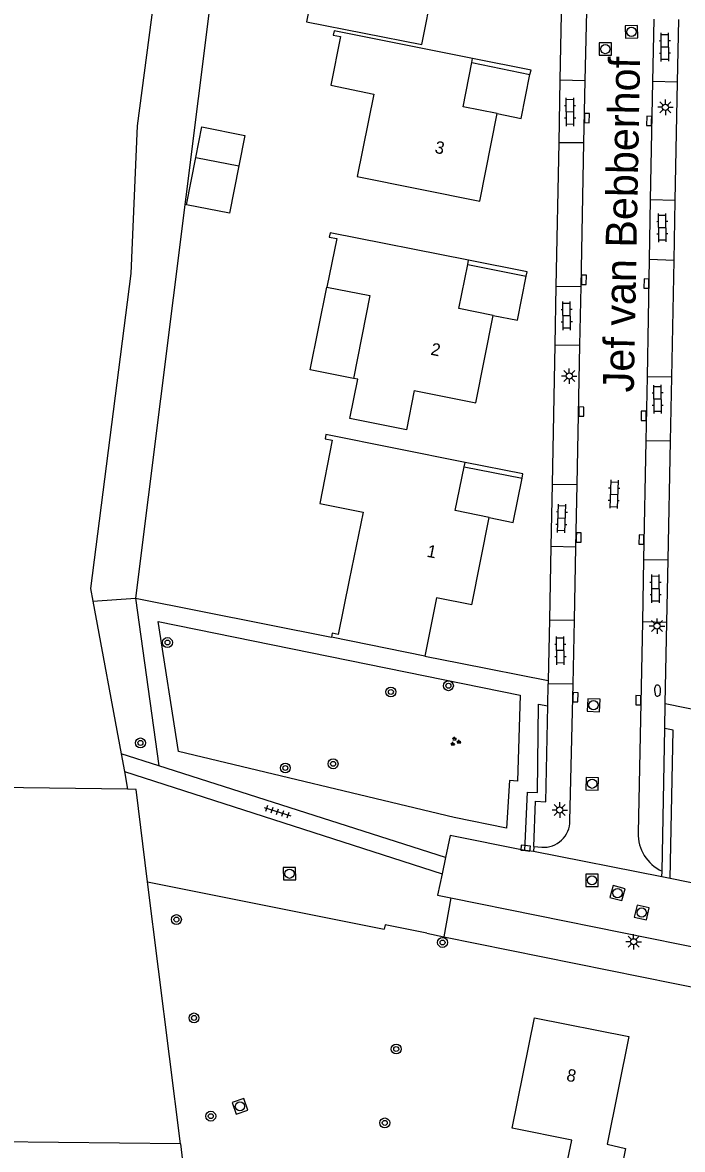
# Model space of a CAD drawing. Extents: x 131000 to 133013, y 393000 to 396501.
# Drawn here: x 132444.7 to 132498.1, y 394758.4 to 394849.5 of the extents above; entities that cross this region are included whole.
import ezdxf

# ---------------------------------------------------------------- set-up
doc = ezdxf.new("R2010")
doc.units = 0
for name, color, linetype in [('gg-afsc-hekwerk', 7, 'Continuous'), ('gg-afsc-muur', 7, 'Continuous'), ('gg-anno-huisnummerreeks BGT', 7, 'Continuous'), ('gg-anno-openbare ruimte label', 7, 'Continuous'), ('gg-bbg-gedigitaliseerde bebouwing', 7, 'Continuous'), ('gg-bbg-gedigitaliseerde bijgebouw', 7, 'Continuous'), ('gg-bbg-hoofdgebouw', 7, 'Continuous'), ('gg-bbg-luifel en loopbrug', 7, 'Continuous'), ('gg-knt-verharding', 7, 'Continuous'), ('gg-knt-verharding nz', 7, 'Continuous'), ('gt-grn-groengrens', 7, 'Continuous'), ('gt-grn-weggrens', 7, 'Continuous'), ('gt-symb-boom', 7, 'Continuous'), ('gt-symb-brandkraan', 7, 'Continuous'), ('gt-symb-groenvak', 7, 'Continuous'), ('gt-symb-klinker verharding', 7, 'Continuous'), ('gt-symb-kolk', 7, 'Continuous'), ('gt-symb-lichtmast', 7, 'Continuous'), ('gt-symb-rioolschacht', 7, 'Continuous'), ('gt-symb-tegel verharding', 7, 'Continuous')]:
    doc.layers.add(name, color=color, linetype=linetype)

# ---------------------------------------------------------------- blocks, each defined once
blk = doc.blocks.new('gt0-RS')
at = {"layer": 'gt-symb-rioolschacht'}
blk.add_lwpolyline([(-0.5, -0.5), (0.5, -0.5), (0.5, 0.5), (-0.5, 0.5)], close=True, dxfattribs=at)
blk.add_circle((0, 0), 0.375, dxfattribs=at)
blk = doc.blocks.new('gt0-LMAST')
at = {"layer": 'gt-symb-lichtmast'}
for p, q in [((-0.182, 0.173), (-0.447, 0.438)), ((-0.005, 0.246), (-0.005, 0.621)), ((0.172, 0.173), (0.437, 0.438)), ((-0.255, -0.004), (-0.63, -0.004)), ((-0.182, -0.181), (-0.447, -0.446)), ((-0.005, -0.254), (-0.005, -0.629)), ((0.437, -0.446), (0.172, -0.181)), ((0.245, -0.004), (0.62, -0.004))]:
    blk.add_line(p, q, dxfattribs=at)
blk.add_circle((-0.005, -0.004), 0.25, dxfattribs=at)
blk = doc.blocks.new('gt0-KL1')
at = {"layer": 'gt-symb-klinker verharding'}
for p, q in [((-1.15, 0.3), (1.15, 0.3)), ((-1, -0.3), (-1, 0.3)), ((-0.5, 0.3), (-0.5, 0.45)), ((0, -0.3), (0, 0.3)), ((0.5, 0.3), (0.5, 0.45)), ((1, -0.3), (1, 0.3)), ((-1.15, -0.3), (1.15, -0.3)), ((-0.5, -0.45), (-0.5, -0.3)), ((0.5, -0.45), (0.5, -0.3))]:
    blk.add_line(p, q, dxfattribs=at)
blk = doc.blocks.new('gt0-KOLK')
at = {"layer": 'gt-symb-kolk'}
blk.add_lwpolyline([(0, 0), (0.375, 0), (0.375, 0.4), (-0.375, 0.4), (-0.375, 0), (0, 0)], dxfattribs=at)
blk = doc.blocks.new('gt0-BOOM')
at = {"layer": 'gt-symb-boom'}
for radius in [0.4, 0.2]:
    blk.add_circle((0, 0), radius, dxfattribs=at)
blk = doc.blocks.new('gt0-GRVAK')
at = {"layer": 'gt-symb-groenvak'}
for p, q in [((-0.11, 0.189), (-0.228, 0.24)), ((-0.182, 0.153), (0.088, 0.153)), ((-0.091, 0.211), (-0.156, 0.322)), ((-0.047, 0.214), (-0.047, 0.393)), ((-0.004, 0.211), (0.061, 0.322)), ((0.015, 0.189), (0.133, 0.24)), ((0.262, -0.052), (0.197, 0.059)), ((0.305, -0.049), (0.305, 0.13)), ((0.349, -0.052), (0.414, 0.059)), ((-0.245, -0.228), (-0.363, -0.177)), ((-0.318, -0.264), (-0.047, -0.264)), ((-0.226, -0.206), (-0.291, -0.095)), ((-0.183, -0.203), (-0.183, -0.024)), ((-0.139, -0.206), (-0.074, -0.095)), ((-0.12, -0.228), (-0.002, -0.177)), ((0.243, -0.074), (0.125, -0.023)), ((0.17, -0.11), (0.441, -0.11)), ((0.368, -0.074), (0.486, -0.023))]:
    blk.add_line(p, q, dxfattribs=at)
blk = doc.blocks.new('gt0-BR')
at = {"layer": 'gt-symb-brandkraan'}
for centre, radius, start, end in [((-0.244, 0), 0.206, 107.56694, 252.43307), ((0.599, -2.664), 3, 106.89205, 107.56694), ((0, -0.691), 0.938, 73.10799, 106.89205), ((-0.599, -2.664), 3, 72.43309, 73.10799), ((0.244, 0), 0.206, 287.56695, 72.43309), ((0.599, 2.664), 3, 252.43307, 253.10797), ((0, 0.691), 0.938, 253.10797, 286.89206), ((-0.599, 2.664), 3, 286.89206, 287.56695)]:
    blk.add_arc(centre, radius, start, end, dxfattribs=at)
blk = doc.blocks.new('gt0-TEG1')
at = {"layer": 'gt-symb-tegel verharding'}
for p, q in [((-1.125, 0), (1.125, 0)), ((-0.9, -0.25), (-0.9, 0.25)), ((-0.45, -0.25), (-0.45, 0.25)), ((0, -0.25), (0, 0.25)), ((0.45, -0.25), (0.45, 0.25)), ((0.9, -0.25), (0.9, 0.25))]:
    blk.add_line(p, q, dxfattribs=at)

msp = doc.modelspace()

# ---------------------------------------------------------------- linework, layer by layer
at = {"layer": 'gg-afsc-hekwerk'}
for p, q in [((132465.473, 394895.378), (132453.887, 394802.984)), ((132453.887, 394802.984), (132469.729, 394799.814)), ((132450.438, 394802.73), (132452.711, 394790.399)), ((132477.279, 394798.3), (132480.171, 394797.72)), ((132452.711, 394790.399), (132452.979, 394788.947)), ((132452.979, 394788.947), (132453.243, 394787.518)), ((132453.243, 394787.518), (132438.266, 394787.718)), ((132453.925, 394787.509), (132453.243, 394787.518)), ((132454.859, 394780.037), (132453.925, 394787.509)), ((132457.509, 394758.832), (132454.859, 394780.037)), ((132454.859, 394780.037), (132474.004, 394776.19)), ((132454.859, 394780.037), (132474.004, 394776.19)), ((132457.509, 394758.832), (132454.859, 394780.037)), ((132457.509, 394758.832), (132390.904, 394759.611)), ((132457.509, 394758.832), (132458.39, 394751.777)), ((132457.509, 394758.832), (132458.39, 394751.777))]:
    msp.add_line(p, q, dxfattribs=at)
msp.add_lwpolyline([(132460.805, 394892.668), (132454.022, 394841.198), (132453.496, 394829.237), (132450.246, 394803.773), (132450.438, 394802.73)], dxfattribs=at)
at = {"layer": 'gg-afsc-muur'}
for points in [[(132485.793, 394845.354), (132485.879, 394845.706), (132481.141, 394846.648)], [(132485.481, 394829.017), (132485.562, 394829.371), (132480.823, 394830.313)], [(132485.157, 394812.679), (132485.221, 394813.026), (132480.538, 394813.964)], [(132477.44, 394775.87), (132474.081, 394776.562), (132474.004, 394776.19)], [(132477.44, 394775.87), (132474.081, 394776.562), (132474.004, 394776.19)]]:
    msp.add_lwpolyline(points, dxfattribs=at)
at = {"layer": 'gg-bbg-gedigitaliseerde bebouwing'}
for points in [[(132475.806, 394816.601), (132471.23, 394817.511), (132471.862, 394820.686), (132471.516, 394820.755)], [(132491.109, 394754.313), (132488.3, 394754.889), (132489.17, 394759.127), (132484.364, 394760.113), (132486.17, 394769.04)]]:
    msp.add_lwpolyline(points, dxfattribs=at)
at = {"layer": 'gg-bbg-gedigitaliseerde bijgebouw'}
for p, q in [((132458.768, 394838.639), (132462.252, 394837.95)), ((132462.252, 394837.95), (132461.493, 394834.113))]:
    msp.add_line(p, q, dxfattribs=at)
msp.add_lwpolyline([(132461.493, 394834.113), (132458.009, 394834.801), (132458.768, 394838.639)], dxfattribs=at)
at = {"layer": 'gg-bbg-hoofdgebouw'}
for p, q in [((132481.141, 394846.648), (132469.949, 394848.874)), ((132481.077, 394846.319), (132481.141, 394846.648)), ((132480.757, 394829.985), (132480.823, 394830.313)), ((132476.437, 394819.773), (132475.806, 394816.601)), ((132480.466, 394813.615), (132480.538, 394813.964)), ((132481.095, 394802.441), (132482.499, 394809.507)), ((132477.279, 394798.3), (132469.729, 394799.814))]:
    msp.add_line(p, q, dxfattribs=at)
for points in [[(132469.949, 394848.874), (132469.878, 394848.529), (132470.474, 394848.416), (132469.689, 394844.477), (132473.166, 394843.764), (132471.823, 394837.085), (132481.728, 394835.109), (132483.151, 394842.179)], [(132483.151, 394842.179), (132480.38, 394842.731), (132481.077, 394846.319)], [(132480.823, 394830.313), (132469.625, 394832.538), (132469.553, 394832.19), (132470.156, 394832.078), (132469.35, 394828.15)], [(132482.816, 394825.851), (132480.04, 394826.403), (132480.757, 394829.985)], [(132469.35, 394828.15), (132472.841, 394827.457), (132471.516, 394820.755)], [(132476.437, 394819.773), (132481.409, 394818.78), (132482.816, 394825.851)], [(132480.538, 394813.964), (132469.287, 394816.219), (132469.221, 394815.86), (132469.801, 394815.753), (132468.786, 394810.63), (132472.302, 394809.938), (132471.165, 394804.432)], [(132482.499, 394809.507), (132479.737, 394810.072), (132480.466, 394813.615)], [(132471.165, 394804.432), (132470.286, 394800.049), (132469.796, 394800.148), (132469.729, 394799.814)], [(132481.095, 394802.441), (132478.224, 394803.017), (132477.279, 394798.3)], [(132486.17, 394769.04), (132493.78, 394767.52), (132492.03, 394758.8), (132493.53, 394758.47), (132492.67, 394754.17)]]:
    msp.add_lwpolyline(points, dxfattribs=at)
at = {"layer": 'gg-bbg-luifel en loopbrug'}
for p, q in [((132481.077, 394846.319), (132485.793, 394845.354)), ((132480.757, 394829.985), (132485.481, 394829.017)), ((132480.466, 394813.615), (132485.157, 394812.679))]:
    msp.add_line(p, q, dxfattribs=at)
for points in [[(132472.357, 394854.419), (132468.795, 394855.124), (132467.704, 394849.606), (132477.033, 394847.762), (132477.925, 394852.271)], [(132483.151, 394842.179), (132485.084, 394841.794), (132485.793, 394845.354)], [(132458.768, 394838.639), (132459.254, 394841.098), (132462.738, 394840.409), (132462.252, 394837.95)], [(132482.816, 394825.851), (132484.774, 394825.462), (132485.481, 394829.017)], [(132471.516, 394820.755), (132468.024, 394821.445), (132469.35, 394828.15)], [(132482.499, 394809.507), (132484.427, 394809.113), (132485.157, 394812.679)]]:
    msp.add_lwpolyline(points, dxfattribs=at)
at = {"layer": 'gg-knt-verharding'}
for p, q in [((132488.444, 394856.159), (132488.223, 394844.903)), ((132488.223, 394844.903), (132488.124, 394839.826)), ((132488.124, 394839.826), (132487.896, 394828.208)), ((132487.896, 394828.208), (132487.804, 394823.486)), ((132487.804, 394823.486), (132487.582, 394812.201)), ((132487.582, 394812.201), (132487.483, 394807.149)), ((132487.483, 394807.149), (132487.367, 394801.217)), ((132487.367, 394801.217), (132487.271, 394796.321)), ((132487.231, 394794.261), (132487.266, 394796.06)), ((132487.271, 394796.321), (132487.266, 394796.06)), ((132455.763, 394789.422), (132452.711, 394790.399)), ((132478.959, 394781.997), (132455.763, 394789.422)), ((132452.979, 394788.947), (132478.679, 394780.682)), ((132486.104, 394782.899), (132486.09, 394782.484)), ((132478.959, 394781.997), (132478.679, 394780.682)), ((132496.47, 394780.427), (132496.479, 394780.905)), ((132497.15, 394780.29), (132496.47, 394780.427)), ((132521.527, 394775.389), (132497.15, 394780.29)), ((132479.391, 394778.724), (132478.819, 394775.591)), ((132479.391, 394778.724), (132566.657, 394761.148)), ((132477.44, 394775.87), (132478.819, 394775.591)), ((132478.819, 394775.591), (132568.051, 394757.549))]:
    msp.add_line(p, q, dxfattribs=at)
for points in [[(132486.104, 394782.899), (132486.23, 394786.565), (132487.079, 394786.506), (132487.231, 394794.261)], [(132485.388, 394782.564), (132479.34, 394783.78), (132478.959, 394781.997)], [(132486.09, 394782.484), (132485.422, 394782.557), (132485.388, 394782.564)], [(132478.679, 394780.682), (132478.308, 394778.942), (132479.391, 394778.724)]]:
    msp.add_lwpolyline(points, dxfattribs=at)
at = {"layer": 'gg-knt-verharding nz'}
for p, q in [((132490.269, 394844.845), (132490.514, 394856.125)), ((132495.806, 394849.824), (132495.701, 394844.787)), ((132497.732, 394844.734), (132497.832, 394849.791)), ((132488.223, 394844.903), (132490.269, 394844.845)), ((132490.163, 394839.803), (132490.269, 394844.845)), ((132495.701, 394844.787), (132495.527, 394835.201)), ((132497.732, 394844.734), (132495.701, 394844.787)), ((132497.544, 394835.153), (132497.732, 394844.734)), ((132490.163, 394839.803), (132488.124, 394839.826)), ((132489.933, 394828.183), (132490.163, 394839.803)), ((132495.527, 394835.201), (132495.447, 394830.371)), ((132497.544, 394835.153), (132495.527, 394835.201)), ((132497.449, 394830.309), (132497.544, 394835.153)), ((132495.447, 394830.371), (132495.269, 394820.894)), ((132497.449, 394830.309), (132495.447, 394830.371)), ((132497.263, 394820.849), (132497.449, 394830.309)), ((132487.896, 394828.208), (132489.933, 394828.183)), ((132489.839, 394823.44), (132489.933, 394828.183)), ((132487.804, 394823.486), (132489.839, 394823.44)), ((132489.616, 394812.164), (132489.839, 394823.44)), ((132495.269, 394820.894), (132495.168, 394815.706)), ((132497.263, 394820.849), (132495.269, 394820.894)), ((132497.162, 394815.684), (132497.263, 394820.849)), ((132495.168, 394815.706), (132494.983, 394806.112)), ((132497.162, 394815.684), (132495.168, 394815.706)), ((132496.973, 394806.077), (132497.162, 394815.684)), ((132487.582, 394812.201), (132489.616, 394812.164)), ((132489.515, 394807.108), (132489.616, 394812.164)), ((132489.515, 394807.108), (132487.483, 394807.149)), ((132489.398, 394801.197), (132489.515, 394807.108)), ((132494.983, 394806.112), (132494.885, 394801.063)), ((132494.983, 394806.112), (132496.973, 394806.077)), ((132496.874, 394801.023), (132496.973, 394806.077)), ((132487.367, 394801.217), (132489.398, 394801.197)), ((132489.296, 394796.03), (132489.398, 394801.197)), ((132494.885, 394801.063), (132494.556, 394784.006)), ((132496.874, 394801.023), (132494.885, 394801.063)), ((132496.745, 394794.467), (132496.874, 394801.023)), ((132489.296, 394796.03), (132487.266, 394796.06)), ((132489.029, 394784.975), (132489.296, 394796.03)), ((132496.706, 394792.447), (132496.745, 394794.467)), ((132496.479, 394780.905), (132496.706, 394792.447)), ((132486.104, 394782.899), (132486.741, 394782.829))]:
    msp.add_line(p, q, dxfattribs=at)
for centre, radius, start, end in [((132486.893, 394784.959), 2.136, 265.90843, 0.423), ((132497.811, 394783.878), 3.258, 177.74641, 245.86156)]:
    msp.add_arc(centre, radius, start, end, dxfattribs=at)
at = {"layer": 'gt-grn-groengrens'}
for p, q in [((132450.438, 394802.73), (132453.887, 394802.984)), ((132453.887, 394802.984), (132455.763, 394789.422)), ((132480.171, 394797.72), (132487.271, 394796.321)), ((132496.745, 394794.467), (132502.422, 394793.302))]:
    msp.add_line(p, q, dxfattribs=at)
for points in [[(132483.902, 394784.362), (132479.663, 394785.245), (132457.349, 394790.587), (132455.702, 394801.09), (132484.997, 394795.13), (132484.784, 394788.169), (132484.139, 394788.238), (132483.902, 394784.362)], [(132485.388, 394782.564), (132485.581, 394787.295), (132486.394, 394787.261), (132486.494, 394794.403), (132487.231, 394794.261)], [(132497.15, 394780.29), (132497.392, 394792.31), (132496.706, 394792.447)]]:
    msp.add_lwpolyline(points, dxfattribs=at)
at = {"layer": 'gt-grn-weggrens'}
msp.add_line((132496.47, 394780.427), (132486.09, 394782.484), dxfattribs=at)

# ---------------------------------------------------------------- block references
at = {"layer": 'gt-symb-boom'}
for p in [(132456.466, 394799.391), (132474.54, 394795.393), (132479.196, 394795.896), (132454.28, 394791.268), (132466.002, 394789.243), (132469.866, 394789.579), (132457.19, 394776.979), (132478.72, 394775.125), (132458.616, 394769.021), (132474.972, 394766.504), (132459.97, 394761.074), (132474.048, 394760.53)]:
    msp.add_blockref('gt0-BOOM', p, dxfattribs=at)
at = {"layer": 'gt-symb-brandkraan', "rotation": -88.91151115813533}
msp.add_blockref('gt0-BR', (132496.117, 394795.504), dxfattribs=at)
at = {"layer": 'gt-symb-groenvak'}
msp.add_blockref('gt0-GRVAK', (132479.746, 394791.376), dxfattribs=at)
at = {"layer": 'gt-symb-klinker verharding'}
for p, rotation in [((132496.706, 394847.557), 90.51564809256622), ((132489.04, 394842.31), 90.51564809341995), ((132496.501, 394832.941), 90.51564809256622), ((132488.767, 394825.821), 90.51564809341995), ((132496.126, 394819.075), 90.51564809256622), ((132492.586, 394811.387), -92.1783688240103), ((132488.358, 394809.434), 87.70709949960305), ((132495.955, 394803.745), 90.51564809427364), ((132488.256, 394798.736), 90.51564809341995)]:
    msp.add_blockref('gt0-KL1', p, dxfattribs=dict(at, rotation=rotation))
at = {"layer": 'gt-symb-kolk'}
for p, rotation in [((132490.203, 394841.826), -91.0884888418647), ((132495.634, 394841.583), 88.68242936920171), ((132489.959, 394828.741), -91.14576283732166), ((132495.414, 394828.422), 89.0260655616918), ((132489.75, 394818.075), -91.20303454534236), ((132495.195, 394817.724), 88.8542371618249), ((132489.54, 394807.897), -91.14576283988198), ((132495.009, 394807.711), 88.9115111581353), ((132489.275, 394794.967), -91.43209618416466), ((132494.761, 394794.715), 88.9115111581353), ((132485.422, 394782.557), -6.257933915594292)]:
    msp.add_blockref('gt0-KOLK', p, dxfattribs=dict(at, rotation=rotation))
at = {"layer": 'gt-symb-lichtmast'}
for p in [(132496.757, 394842.693), (132488.978, 394820.952), (132496.081, 394800.727), (132488.208, 394785.843)]:
    msp.add_blockref('gt0-LMAST', p, dxfattribs=at)
at = {"layer": 'gt-symb-lichtmast', "rotation": 90}
msp.add_blockref('gt0-LMAST', (132494.177, 394775.187), dxfattribs=at)
at = {"layer": 'gt-symb-rioolschacht'}
for p, rotation in [((132494.003, 394848.795), 91.03121266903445), ((132491.887, 394847.402), 89.19791148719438), ((132490.936, 394794.323), 87.02032621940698), ((132490.827, 394787.97), 88.22439947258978), ((132466.339, 394780.688), -179.54164354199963), ((132490.811, 394780.154), 90.68751635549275), ((132492.874, 394779.12), 165.17189147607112), ((132494.834, 394777.547), 167.22875743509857), ((132462.33, 394761.868), 19.39552832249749)]:
    msp.add_blockref('gt0-RS', p, dxfattribs=dict(at, rotation=rotation))
at = {"layer": 'gt-symb-tegel verharding', "rotation": -17.637715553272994}
msp.add_blockref('gt0-TEG1', (132465.368, 394785.71), dxfattribs=at)

# ---------------------------------------------------------------- texts
at = {"layer": 'gg-anno-huisnummerreeks BGT'}
for s, rotation, p in [('3', 348.6, (132478.037, 394839.014)), ('2', 348.8, (132477.711, 394822.681)), ('1', 348.8, (132477.396, 394806.339)), ('8', 348.7, (132488.69, 394763.948))]:
    msp.add_text(s, height=1, rotation=rotation, dxfattribs=at).set_placement(p)
at = {"layer": 'gg-anno-openbare ruimte label'}
msp.add_text('Jef van Bebberhof', height=2.5, rotation=88.9, dxfattribs=at).set_placement((132494.188, 394819.613))

doc.saveas('drawing.dxf')
